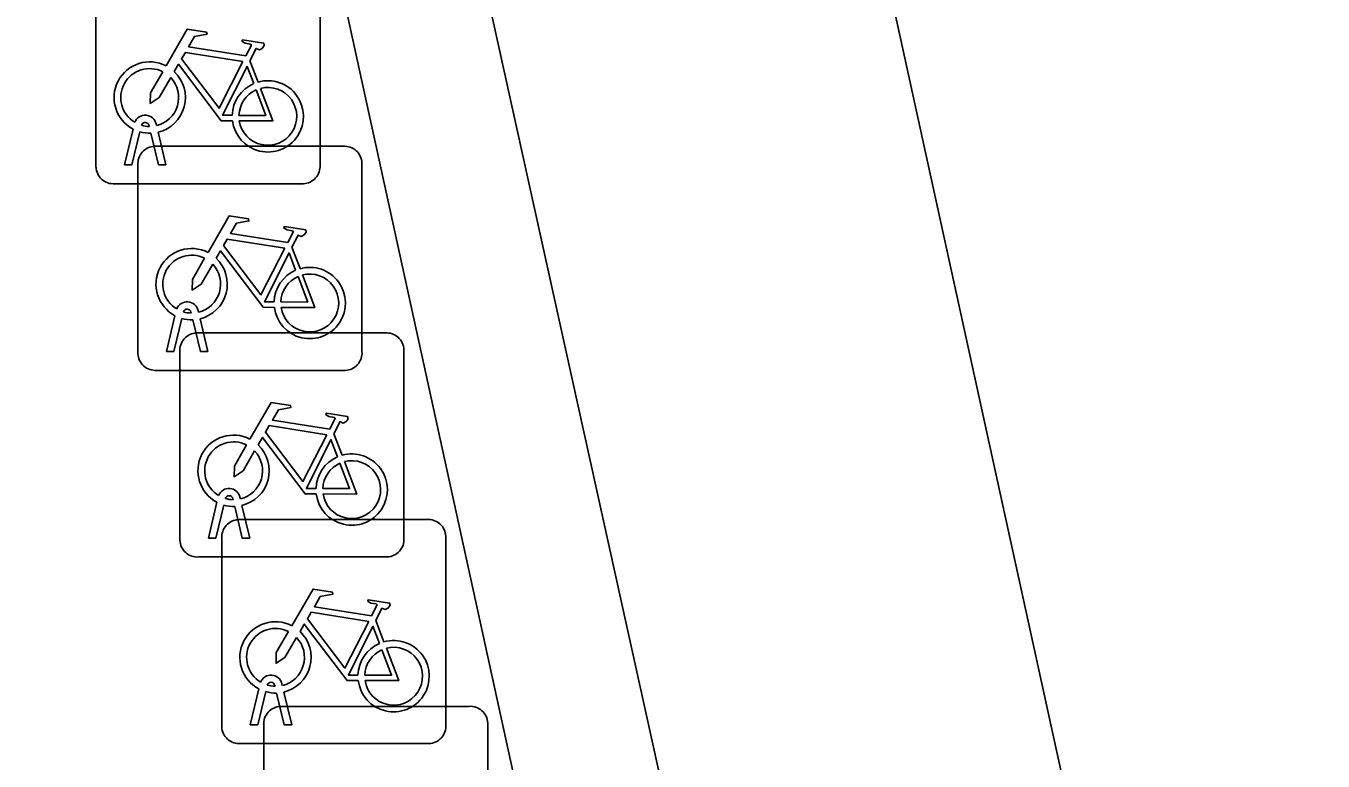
# Model space of a CAD drawing. Extents: x 161087 to 161922, y 382574 to 383873.
# Drawn here: x 161684.49 to 161690.27, y 382874.07 to 382877.35 of the extents above; entities that cross this region are included whole.
import ezdxf

# ---------------------------------------------------------------- set-up
doc = ezdxf.new("R2010")
doc.units = 0
for name, color, linetype in [('IMGEO_Fietsenrek', 7, 'Continuous'), ('IMGEO_Muur', 7, 'Continuous'), ('IMGEO_Voetpad_open', 7, 'Continuous')]:
    doc.layers.add(name, color=color, linetype=linetype)

msp = doc.modelspace()

# ---------------------------------------------------------------- linework, layer by layer
at = {"layer": 'IMGEO_Fietsenrek'}
for p, q in [((161684.7995, 382876.7219), (161684.7995, 382877.5628)), ((161684.7995, 382877.5628), (161684.7995, 382876.7219)), ((161685.7985, 382877.5721), (161685.7985, 382876.7312)), ((161685.7985, 382876.7312), (161685.7985, 382877.5721)), ((161685.4862, 382877.1962), (161685.5225, 382877.101)), ((161685.0676, 382876.9144), (161685.0694, 382876.9065)), ((161684.9265, 382876.7313), (161684.9648, 382876.8913)), ((161684.9952, 382876.8791), (161684.9599, 382876.7313)), ((161685.0369, 382876.9029), (161685.0359, 382876.9072)), ((161685.078, 382876.7313), (161685.0441, 382876.873)), ((161685.0764, 382876.8773), (161685.1114, 382876.7313)), ((161685.0609, 382876.8145), (161685.9018, 382876.8145)), ((161685.9018, 382876.8145), (161685.0609, 382876.8145)), ((161685.9855, 382876.7401), (161685.9855, 382875.8992)), ((161685.9855, 382875.8992), (161685.9855, 382876.7401)), ((161684.9599, 382876.7313), (161684.9265, 382876.7313)), ((161684.9865, 382875.8899), (161684.9865, 382876.7308)), ((161684.9865, 382876.7308), (161684.9865, 382875.8899)), ((161685.1114, 382876.7313), (161685.078, 382876.7313)), ((161685.7241, 382876.6475), (161684.8832, 382876.6475)), ((161684.8832, 382876.6475), (161685.7241, 382876.6475)), ((161685.6732, 382876.3642), (161685.7095, 382876.269)), ((161685.1135, 382875.8993), (161685.1518, 382876.0593)), ((161685.1822, 382876.0471), (161685.1469, 382875.8993)), ((161685.2239, 382876.0709), (161685.2229, 382876.0752)), ((161685.2546, 382876.0824), (161685.2564, 382876.0745)), ((161685.265, 382875.8993), (161685.2311, 382876.041)), ((161685.2634, 382876.0453), (161685.2984, 382875.8993)), ((161685.2479, 382875.9825), (161686.0888, 382875.9825)), ((161686.0888, 382875.9825), (161685.2479, 382875.9825)), ((161685.1469, 382875.8993), (161685.1135, 382875.8993)), ((161685.1735, 382875.0579), (161685.1735, 382875.8988)), ((161685.1735, 382875.8988), (161685.1735, 382875.0579)), ((161685.2984, 382875.8993), (161685.265, 382875.8993)), ((161686.1725, 382875.9081), (161686.1725, 382875.0672)), ((161686.1725, 382875.0672), (161686.1725, 382875.9081)), ((161685.9111, 382875.8155), (161685.0702, 382875.8155)), ((161685.0702, 382875.8155), (161685.9111, 382875.8155)), ((161685.8602, 382875.5322), (161685.8965, 382875.437)), ((161685.4109, 382875.2389), (161685.4099, 382875.2432)), ((161685.4416, 382875.2504), (161685.4434, 382875.2425)), ((161685.3005, 382875.0673), (161685.3388, 382875.2273)), ((161685.3692, 382875.2151), (161685.3339, 382875.0673)), ((161685.452, 382875.0673), (161685.4181, 382875.209)), ((161685.4504, 382875.2133), (161685.4854, 382875.0673)), ((161685.4349, 382875.1505), (161686.2758, 382875.1505)), ((161686.2758, 382875.1505), (161685.4349, 382875.1505)), ((161685.3339, 382875.0673), (161685.3005, 382875.0673)), ((161685.3605, 382874.2259), (161685.3605, 382875.0668)), ((161685.3605, 382875.0668), (161685.3605, 382874.2259)), ((161685.4854, 382875.0673), (161685.452, 382875.0673)), ((161686.3595, 382875.0761), (161686.3595, 382874.2352)), ((161686.3595, 382874.2352), (161686.3595, 382875.0761)), ((161686.0981, 382874.9835), (161685.2572, 382874.9835)), ((161685.2572, 382874.9835), (161686.0981, 382874.9835)), ((161686.0472, 382874.7002), (161686.0835, 382874.605)), ((161685.4875, 382874.2353), (161685.5258, 382874.3953)), ((161685.5562, 382874.3831), (161685.5209, 382874.2353)), ((161685.5979, 382874.4069), (161685.5969, 382874.4112)), ((161685.639, 382874.2353), (161685.6051, 382874.377)), ((161685.6286, 382874.4184), (161685.6304, 382874.4105)), ((161685.6374, 382874.3813), (161685.6724, 382874.2353)), ((161685.6219, 382874.3175), (161686.4628, 382874.3175)), ((161686.4628, 382874.3175), (161685.6219, 382874.3175)), ((161685.5209, 382874.2353), (161685.4875, 382874.2353)), ((161685.5475, 382873.3929), (161685.5475, 382874.2338)), ((161685.5475, 382874.2338), (161685.5475, 382873.3929)), ((161685.6724, 382874.2353), (161685.639, 382874.2353)), ((161686.5465, 382874.2431), (161686.5465, 382873.4022)), ((161686.5465, 382873.4022), (161686.5465, 382874.2431)), ((161686.2851, 382874.1515), (161685.4442, 382874.1515)), ((161685.4442, 382874.1515), (161686.2851, 382874.1515))]:
    msp.add_line(p, q, dxfattribs=at)
for points in [[(161685.1121, 382877.1732), (161685.2068, 382877.3367), (161685.293, 382877.3229), (161685.2947, 382877.3142), (161685.2386, 382877.3033), (161685.2124, 382877.258), (161685.4676, 382877.2172)], [(161685.4676, 382877.2172), (161685.4926, 382877.266), (161685.4875, 382877.27), (161685.4643, 382877.2737), (161685.4516, 382877.2812), (161685.4506, 382877.2843), (161685.4528, 382877.2889), (161685.5476, 382877.2738), (161685.5499, 382877.2635), (161685.5405, 382877.2511), (161685.5281, 382877.2447), (161685.5136, 382877.2509), (161685.4862, 382877.1962)], [(161685.4547, 382877.192), (161685.1979, 382877.233), (161685.1812, 382877.2042), (161685.3482, 382876.9839), (161685.4547, 382877.192)], [(161685.1328, 382877.1207), (161685.0812, 382877.0315), (161685.0413, 382877.0055), (161685.0425, 382877.053), (161685.097, 382877.1472)], [(161685.4078, 382876.9285), (161685.3581, 382876.9286), (161685.1674, 382877.1803), (161685.1484, 382877.1475)], [(161685.5027, 382877.094), (161685.4734, 382877.1708), (161685.364, 382876.9527), (161685.4067, 382876.9526)], [(161685.4367, 382876.9525), (161685.5566, 382876.9523), (161685.5134, 382877.0659)], [(161685.5332, 382877.0728), (161685.5882, 382876.9282), (161685.4381, 382876.9285)], [(161685.2991, 382876.3412), (161685.3938, 382876.5047), (161685.48, 382876.4909), (161685.4817, 382876.4822), (161685.4256, 382876.4713), (161685.3994, 382876.426), (161685.6546, 382876.3852)], [(161685.6546, 382876.3852), (161685.6796, 382876.434), (161685.6745, 382876.438), (161685.6513, 382876.4417), (161685.6386, 382876.4492), (161685.6376, 382876.4523), (161685.6398, 382876.4569), (161685.7346, 382876.4418), (161685.7369, 382876.4315), (161685.7275, 382876.4191), (161685.7151, 382876.4127), (161685.7006, 382876.4189), (161685.6732, 382876.3642)], [(161685.6417, 382876.36), (161685.3849, 382876.401), (161685.3682, 382876.3722), (161685.5352, 382876.1519), (161685.6417, 382876.36)], [(161685.5948, 382876.0965), (161685.5451, 382876.0966), (161685.3544, 382876.3483), (161685.3354, 382876.3155)], [(161685.6897, 382876.262), (161685.6604, 382876.3388), (161685.551, 382876.1207), (161685.5937, 382876.1206)], [(161685.3198, 382876.2887), (161685.2682, 382876.1995), (161685.2283, 382876.1735), (161685.2295, 382876.221), (161685.284, 382876.3152)], [(161685.6237, 382876.1205), (161685.7436, 382876.1203), (161685.7004, 382876.2339)], [(161685.7202, 382876.2408), (161685.7752, 382876.0962), (161685.6251, 382876.0965)], [(161685.4861, 382875.5092), (161685.5808, 382875.6727), (161685.667, 382875.6589), (161685.6687, 382875.6502), (161685.6126, 382875.6393), (161685.5864, 382875.594), (161685.8416, 382875.5532)], [(161685.8416, 382875.5532), (161685.8666, 382875.602), (161685.8615, 382875.606), (161685.8383, 382875.6097), (161685.8256, 382875.6172), (161685.8246, 382875.6203), (161685.8268, 382875.6249), (161685.9216, 382875.6098), (161685.9239, 382875.5995), (161685.9145, 382875.5871), (161685.9021, 382875.5807), (161685.8876, 382875.5869), (161685.8602, 382875.5322)], [(161685.8287, 382875.528), (161685.5719, 382875.569), (161685.5552, 382875.5402), (161685.7222, 382875.3199), (161685.8287, 382875.528)], [(161685.5068, 382875.4567), (161685.4552, 382875.3675), (161685.4153, 382875.3415), (161685.4165, 382875.389), (161685.471, 382875.4832)], [(161685.7818, 382875.2645), (161685.7321, 382875.2646), (161685.5414, 382875.5163), (161685.5224, 382875.4835)], [(161685.8767, 382875.43), (161685.8474, 382875.5068), (161685.738, 382875.2887), (161685.7807, 382875.2886)], [(161685.8107, 382875.2885), (161685.9306, 382875.2883), (161685.8874, 382875.4019)], [(161685.9072, 382875.4088), (161685.9622, 382875.2642), (161685.8121, 382875.2645)], [(161685.6731, 382874.6772), (161685.7678, 382874.8407), (161685.854, 382874.8269), (161685.8557, 382874.8182), (161685.7996, 382874.8073), (161685.7734, 382874.762), (161686.0286, 382874.7212)], [(161686.0286, 382874.7212), (161686.0536, 382874.77), (161686.0485, 382874.774), (161686.0253, 382874.7777), (161686.0126, 382874.7852), (161686.0116, 382874.7883), (161686.0138, 382874.7929), (161686.1086, 382874.7778), (161686.1109, 382874.7675), (161686.1015, 382874.7551), (161686.0891, 382874.7487), (161686.0746, 382874.7549), (161686.0472, 382874.7002)], [(161686.0157, 382874.696), (161685.7589, 382874.737), (161685.7422, 382874.7082), (161685.9092, 382874.4879), (161686.0157, 382874.696)], [(161685.9688, 382874.4325), (161685.9191, 382874.4326), (161685.7284, 382874.6843), (161685.7094, 382874.6515)], [(161686.0637, 382874.598), (161686.0344, 382874.6748), (161685.925, 382874.4567), (161685.9677, 382874.4566)], [(161685.6938, 382874.6247), (161685.6422, 382874.5355), (161685.6023, 382874.5095), (161685.6035, 382874.557), (161685.658, 382874.6512)], [(161685.9977, 382874.4565), (161686.1176, 382874.4563), (161686.0744, 382874.5699)], [(161686.0942, 382874.5768), (161686.1492, 382874.4322), (161685.9991, 382874.4325)]]:
    msp.add_lwpolyline(points, dxfattribs=at)
for centre, radius, start, end in [((161685.0391, 382877.0319), 0.159, 62.67661, 242.13685), ((161685.0391, 382877.0319), 0.129, 63.31916, 238.90302), ((161685.0391, 382877.0319), 0.159, 283.5766, 46.60424), ((161685.0391, 382877.0319), 0.129, 283.60429, 43.43025), ((161685.5657, 382876.9479), 0.159, 113.3408, 178.32165), ((161685.5657, 382876.9479), 0.159, 187.0065, 105.77075), ((161685.5657, 382876.9479), 0.129, 113.92302, 177.95563), ((161685.5657, 382876.9479), 0.129, 188.67146, 104.58832), ((161685.0189, 382876.9033), 0.0499, 12.8025, 158.69338), ((161685.0189, 382876.9033), 0.0174, 12.8025, 163.45023), ((161685.0391, 382877.0319), 0.159, 253.99666, 271.78671), ((161685.0391, 382877.0319), 0.129, 253.41502, 269.02044), ((161685.0642, 382876.7366), 0.0779, 92.4484, 184.28452), ((161685.0642, 382876.7366), 0.0779, 92.4484, 184.28452), ((161685.9076, 382876.7368), 0.0779, 2.4484, 94.28452), ((161685.9076, 382876.7368), 0.0779, 2.4484, 94.28452), ((161684.8774, 382876.7252), 0.0779, 182.4484, 274.28452), ((161684.8774, 382876.7252), 0.0779, 182.4484, 274.28452), ((161685.7208, 382876.7254), 0.0779, 272.4484, 4.28452), ((161685.7208, 382876.7254), 0.0779, 272.4484, 4.28452), ((161685.2261, 382876.1999), 0.159, 62.67661, 242.13685), ((161685.2261, 382876.1999), 0.129, 63.31916, 238.90302), ((161685.2261, 382876.1999), 0.129, 283.60429, 43.43025), ((161685.2261, 382876.1999), 0.159, 283.5766, 46.60424), ((161685.7527, 382876.1159), 0.159, 113.3408, 178.32165), ((161685.7527, 382876.1159), 0.159, 187.0065, 105.77075), ((161685.7527, 382876.1159), 0.129, 113.92302, 177.95563), ((161685.7527, 382876.1159), 0.129, 188.67146, 104.58832), ((161685.2059, 382876.0713), 0.0499, 12.8025, 158.69338), ((161685.2261, 382876.1999), 0.159, 253.99666, 271.78671), ((161685.2059, 382876.0713), 0.0174, 12.8025, 163.45023), ((161685.2261, 382876.1999), 0.129, 253.41502, 269.02044), ((161685.2512, 382875.9046), 0.0779, 92.4484, 184.28452), ((161685.2512, 382875.9046), 0.0779, 92.4484, 184.28452), ((161686.0946, 382875.9048), 0.0779, 2.4484, 94.28452), ((161686.0946, 382875.9048), 0.0779, 2.4484, 94.28452), ((161685.0644, 382875.8932), 0.0779, 182.4484, 274.28452), ((161685.0644, 382875.8932), 0.0779, 182.4484, 274.28452), ((161685.9078, 382875.8934), 0.0779, 272.4484, 4.28452), ((161685.9078, 382875.8934), 0.0779, 272.4484, 4.28452), ((161685.4131, 382875.3679), 0.159, 62.67661, 242.13685), ((161685.4131, 382875.3679), 0.129, 63.31916, 238.90302), ((161685.4131, 382875.3679), 0.159, 283.5766, 46.60424), ((161685.4131, 382875.3679), 0.129, 283.60429, 43.43025), ((161685.9397, 382875.2839), 0.159, 113.3408, 178.32165), ((161685.9397, 382875.2839), 0.159, 187.0065, 105.77075), ((161685.9397, 382875.2839), 0.129, 188.67146, 104.58832), ((161685.9397, 382875.2839), 0.129, 113.92302, 177.95563), ((161685.3929, 382875.2393), 0.0499, 12.8025, 158.69338), ((161685.3929, 382875.2393), 0.0174, 12.8025, 163.45023), ((161685.4131, 382875.3679), 0.129, 253.41502, 269.02044), ((161685.4131, 382875.3679), 0.159, 253.99666, 271.78671), ((161685.4382, 382875.0726), 0.0779, 92.4484, 184.28452), ((161685.4382, 382875.0726), 0.0779, 92.4484, 184.28452), ((161686.2816, 382875.0728), 0.0779, 2.4484, 94.28452), ((161686.2816, 382875.0728), 0.0779, 2.4484, 94.28452), ((161686.0948, 382875.0614), 0.0779, 272.4484, 4.28452), ((161686.0948, 382875.0614), 0.0779, 272.4484, 4.28452), ((161685.2514, 382875.0612), 0.0779, 182.4484, 274.28452), ((161685.2514, 382875.0612), 0.0779, 182.4484, 274.28452), ((161685.6001, 382874.5359), 0.159, 62.67661, 242.13685), ((161685.6001, 382874.5359), 0.129, 63.31916, 238.90302), ((161685.6001, 382874.5359), 0.129, 283.60429, 43.43025), ((161685.6001, 382874.5359), 0.159, 283.5766, 46.60424), ((161686.1267, 382874.4519), 0.159, 187.0065, 105.77075), ((161686.1267, 382874.4519), 0.159, 113.3408, 178.32165), ((161686.1267, 382874.4519), 0.129, 113.92302, 177.95563), ((161686.1267, 382874.4519), 0.129, 188.67146, 104.58832), ((161685.5799, 382874.4073), 0.0499, 12.8025, 158.69338), ((161685.6001, 382874.5359), 0.159, 253.99666, 271.78671), ((161685.5799, 382874.4073), 0.0174, 12.8025, 163.45023), ((161685.6001, 382874.5359), 0.129, 253.41502, 269.02044), ((161685.6252, 382874.2396), 0.0779, 92.4484, 184.28452), ((161685.6252, 382874.2396), 0.0779, 92.4484, 184.28452), ((161686.4686, 382874.2398), 0.0779, 2.4484, 94.28452), ((161686.4686, 382874.2398), 0.0779, 2.4484, 94.28452), ((161685.4384, 382874.2292), 0.0779, 182.4484, 274.28452), ((161685.4384, 382874.2292), 0.0779, 182.4484, 274.28452), ((161686.2818, 382874.2294), 0.0779, 272.4484, 4.28452), ((161686.2818, 382874.2294), 0.0779, 272.4484, 4.28452)]:
    msp.add_arc(centre, radius, start, end, dxfattribs=at)
at = {"layer": 'IMGEO_Muur'}
for points in [[(161688.305, 382866.503), (161683.961, 382886.351)], [(161684.897, 382884.949), (161688.728, 382867.603)]]:
    msp.add_lwpolyline(points, dxfattribs=at)
at = {"layer": 'IMGEO_Voetpad_open'}
msp.add_lwpolyline([(161690.271, 382868.694), (161687.494, 382881.374), (161686.132, 382884.65)], dxfattribs=at)

doc.saveas('drawing.dxf')
